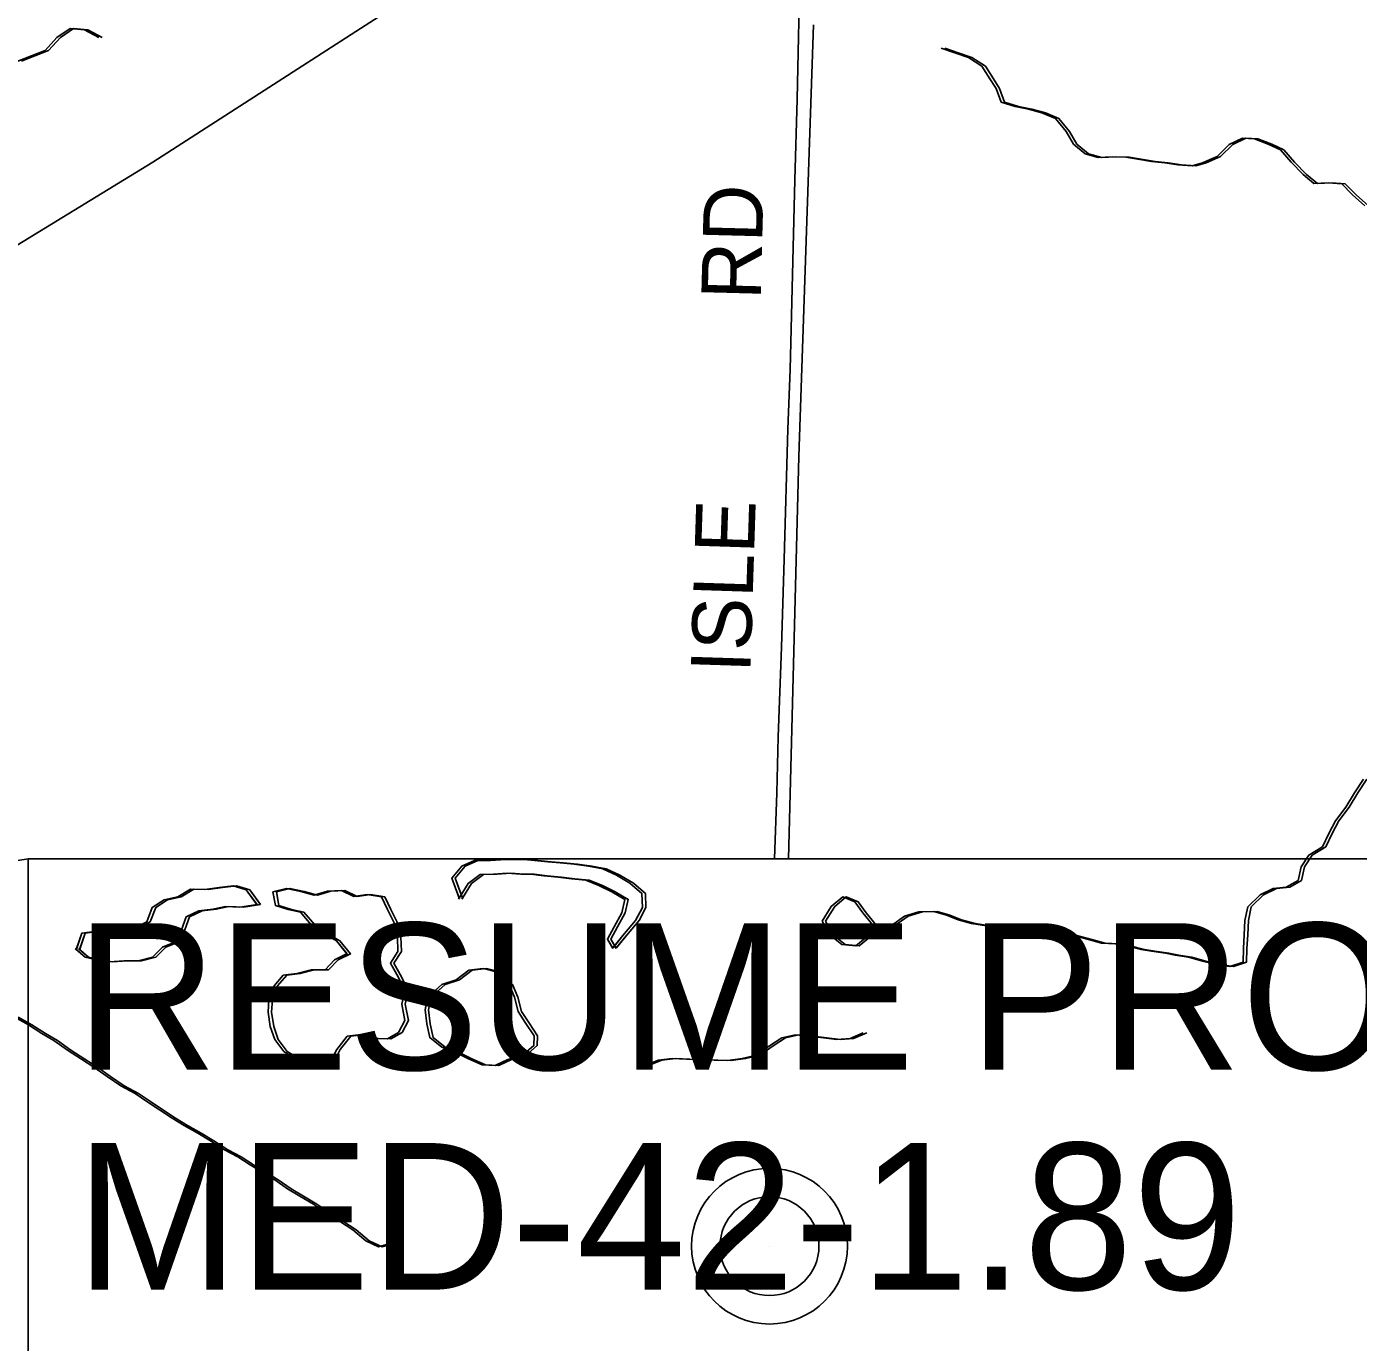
# Model space of a CAD drawing. Extents: x 0 to 34, y 0 to 22.
# Drawn here: x 17.627 to 18.899, y 4.78 to 6.037 of the extents above; entities that cross this region are included whole.
import ezdxf

# ---------------------------------------------------------------- set-up
doc = ezdxf.new("R2010")
doc.units = 0
for name, color, linetype in [('GM_X_Minor_Lake', 7, 'Continuous'), ('GM_X_Minor_River', 7, 'Continuous'), ('GM_X_Rail_Line', 7, 'Continuous'), ('GM_X_Township_Road', 7, 'Continuous'), ('GM_X_Township_Road_Text', 7, 'Continuous'), ('GM_X_Unincorporated', 7, 'Continuous'), ('GM_X_Unincorporated_Location', 7, 'Continuous'), ('SH_Text', 7, 'Continuous')]:
    doc.layers.add(name, color=color, linetype=linetype)

msp = doc.modelspace()

# ---------------------------------------------------------------- linework, layer by layer
at = {"layer": 'GM_X_Minor_Lake'}
for points in [[(18.187, 5.1563), (18.1983, 5.1702), (18.2089, 5.1828), (18.2154, 5.1953), (18.2149, 5.2086), (18.2035, 5.2185), (18.1905, 5.226), (18.1775, 5.2321), (18.1638, 5.2347), (18.1501, 5.2366), (18.1368, 5.2377), (18.125, 5.2388), (18.1155, 5.2399), (18.1026, 5.241), (18.0889, 5.241), (18.0767, 5.2406), (18.0672, 5.2401), (18.055, 5.2401), (18.0428, 5.2348), (18.0334, 5.2233), (18.0404, 5.2041)], [(18.1871, 5.1565), (18.1983, 5.1702), (18.2089, 5.1828), (18.2154, 5.1953), (18.2149, 5.2086), (18.2035, 5.2185), (18.1905, 5.226), (18.1775, 5.2321), (18.1638, 5.2347), (18.1501, 5.2366), (18.1368, 5.2377), (18.125, 5.2388), (18.1155, 5.2399), (18.1026, 5.241), (18.0889, 5.241), (18.0767, 5.2406), (18.0672, 5.2401), (18.055, 5.2401), (18.0428, 5.2348), (18.0334, 5.2233), (18.0406, 5.2035)], [(18.1902, 5.1563), (18.2016, 5.1702), (18.2122, 5.1828), (18.2186, 5.1953), (18.2182, 5.2086), (18.2067, 5.2185), (18.1938, 5.226), (18.1808, 5.2321), (18.1671, 5.2347), (18.1534, 5.2366), (18.1401, 5.2377), (18.1283, 5.2388), (18.1188, 5.2399), (18.1058, 5.241), (18.0921, 5.241), (18.0799, 5.2406), (18.0704, 5.2401), (18.0583, 5.2401), (18.0461, 5.2348), (18.0366, 5.2233), (18.0436, 5.2041)], [(18.1904, 5.1565), (18.2016, 5.1702), (18.2122, 5.1828), (18.2186, 5.1953), (18.2182, 5.2086), (18.2067, 5.2185), (18.1938, 5.226), (18.1808, 5.2321), (18.1671, 5.2347), (18.1534, 5.2366), (18.1401, 5.2377), (18.1283, 5.2388), (18.1188, 5.2399), (18.1058, 5.241), (18.0921, 5.241), (18.0799, 5.2406), (18.0704, 5.2401), (18.0583, 5.2401), (18.0461, 5.2348), (18.0366, 5.2233), (18.0439, 5.2035)], [(18.0398, 5.2031), (18.049, 5.2181), (18.0604, 5.2268), (18.0733, 5.2269), (18.0862, 5.228), (18.0992, 5.2269), (18.1087, 5.227), (18.1213, 5.2255), (18.135, 5.224), (18.1475, 5.2225), (18.1612, 5.2214), (18.1738, 5.2161), (18.186, 5.2101), (18.1986, 5.2029), (18.1956, 5.19), (18.1884, 5.1767), (18.182, 5.1649), (18.1871, 5.156)], [(18.0404, 5.2041), (18.049, 5.2181), (18.0604, 5.2268), (18.0733, 5.2269), (18.0862, 5.228), (18.0992, 5.2269), (18.1087, 5.227), (18.1213, 5.2255), (18.135, 5.224), (18.1475, 5.2225), (18.1612, 5.2214), (18.1738, 5.2161), (18.186, 5.2101), (18.1986, 5.2029), (18.1956, 5.19), (18.1884, 5.1767), (18.182, 5.1649), (18.187, 5.1563)], [(18.043, 5.2031), (18.0523, 5.2181), (18.0636, 5.2268), (18.0766, 5.2269), (18.0895, 5.228), (18.1024, 5.2269), (18.112, 5.227), (18.1245, 5.2255), (18.1382, 5.224), (18.1508, 5.2225), (18.1645, 5.2214), (18.1771, 5.2161), (18.1893, 5.2101), (18.2018, 5.2029), (18.1989, 5.19), (18.1917, 5.1767), (18.1852, 5.1649), (18.1904, 5.156)], [(18.0436, 5.2041), (18.0523, 5.2181), (18.0636, 5.2268), (18.0766, 5.2269), (18.0895, 5.228), (18.1024, 5.2269), (18.112, 5.227), (18.1245, 5.2255), (18.1382, 5.224), (18.1508, 5.2225), (18.1645, 5.2214), (18.1771, 5.2161), (18.1893, 5.2101), (18.2018, 5.2029), (18.1989, 5.19), (18.1917, 5.1767), (18.1852, 5.1649), (18.1902, 5.1563)], [(17.8474, 5.1981), (17.8371, 5.2122), (17.8245, 5.2159), (17.8112, 5.2144), (17.7975, 5.2124), (17.7838, 5.2128), (17.7717, 5.2055), (17.7587, 5.2025), (17.7474, 5.1952), (17.7421, 5.1815), (17.7307, 5.1758), (17.717, 5.1754), (17.7033, 5.1731), (17.6896, 5.1719), (17.6801, 5.1707), (17.6748, 5.1549)], [(17.847, 5.1985), (17.8371, 5.2122), (17.8245, 5.2159), (17.8112, 5.2144), (17.7975, 5.2124), (17.7838, 5.2128), (17.7717, 5.2055), (17.7587, 5.2025), (17.7474, 5.1952), (17.7421, 5.1815), (17.7307, 5.1758), (17.717, 5.1754), (17.7033, 5.1731), (17.6896, 5.1719), (17.6801, 5.1707), (17.6749, 5.1554)], [(17.8506, 5.1981), (17.8404, 5.2122), (17.8278, 5.2159), (17.8145, 5.2144), (17.8008, 5.2124), (17.7871, 5.2128), (17.7749, 5.2055), (17.762, 5.2025), (17.7506, 5.1952), (17.7453, 5.1815), (17.734, 5.1758), (17.7203, 5.1754), (17.7066, 5.1731), (17.6929, 5.1719), (17.6834, 5.1707), (17.678, 5.1549)], [(17.8503, 5.1985), (17.8404, 5.2122), (17.8278, 5.2159), (17.8145, 5.2144), (17.8008, 5.2124), (17.7871, 5.2128), (17.7749, 5.2055), (17.762, 5.2025), (17.7506, 5.1952), (17.7453, 5.1815), (17.734, 5.1758), (17.7203, 5.1754), (17.7066, 5.1731), (17.6929, 5.1719), (17.6834, 5.1707), (17.6782, 5.1554)], [(17.9855, 5.1028), (17.9885, 5.1157), (17.9824, 5.1282), (17.9747, 5.1419), (17.9819, 5.1533), (17.9815, 5.167), (17.9784, 5.1806), (17.9718, 5.1932), (17.9661, 5.2053), (17.9524, 5.2075), (17.9398, 5.2056), (17.928, 5.2113), (17.9147, 5.2109), (17.9018, 5.207), (17.8892, 5.2104), (17.8755, 5.2134), (17.8626, 5.21), (17.8649, 5.1971), (17.8771, 5.1933), (17.8889, 5.1907), (17.8992, 5.1785), (17.9111, 5.1702), (17.9233, 5.1634), (17.9332, 5.151)], [(17.9855, 5.1028), (17.9885, 5.1157), (17.9824, 5.1282), (17.9747, 5.1419), (17.9819, 5.1533), (17.9815, 5.167), (17.9784, 5.1806), (17.9718, 5.1932), (17.9661, 5.2053), (17.9524, 5.2075), (17.9398, 5.2056), (17.928, 5.2113), (17.9147, 5.2109), (17.9018, 5.207), (17.8892, 5.2104), (17.8755, 5.2134), (17.8626, 5.21), (17.8649, 5.1971), (17.8771, 5.1933), (17.8889, 5.1907), (17.8992, 5.1785), (17.9111, 5.1702), (17.9233, 5.1634), (17.9333, 5.151)], [(17.9888, 5.1028), (17.9918, 5.1157), (17.9856, 5.1282), (17.978, 5.1419), (17.9852, 5.1533), (17.9847, 5.167), (17.9816, 5.1806), (17.9751, 5.1932), (17.9694, 5.2053), (17.9557, 5.2075), (17.9431, 5.2056), (17.9313, 5.2113), (17.918, 5.2109), (17.9051, 5.207), (17.8925, 5.2104), (17.8788, 5.2134), (17.8659, 5.21), (17.8682, 5.1971), (17.8804, 5.1933), (17.8922, 5.1907), (17.9025, 5.1785), (17.9143, 5.1702), (17.9265, 5.1634), (17.9365, 5.151)], [(17.9888, 5.1028), (17.9918, 5.1157), (17.9856, 5.1282), (17.978, 5.1419), (17.9852, 5.1533), (17.9847, 5.167), (17.9816, 5.1806), (17.9751, 5.1932), (17.9694, 5.2053), (17.9557, 5.2075), (17.9431, 5.2056), (17.9313, 5.2113), (17.918, 5.2109), (17.9051, 5.207), (17.8925, 5.2104), (17.8788, 5.2134), (17.8659, 5.21), (17.8682, 5.1971), (17.8804, 5.1933), (17.8922, 5.1907), (17.9025, 5.1785), (17.9143, 5.1702), (17.9265, 5.1634), (17.9366, 5.151)], [(18.4384, 5.1744), (18.4258, 5.1902), (18.4181, 5.2005), (18.4067, 5.2054), (18.3957, 5.1962), (18.387, 5.182)], [(18.4384, 5.1744), (18.4258, 5.1902), (18.4181, 5.2005), (18.4067, 5.2054), (18.3957, 5.1962), (18.3871, 5.182)], [(18.4417, 5.1744), (18.429, 5.1902), (18.4214, 5.2005), (18.41, 5.2054), (18.399, 5.1962), (18.3903, 5.182)], [(18.4417, 5.1744), (18.429, 5.1902), (18.4214, 5.2005), (18.41, 5.2054), (18.399, 5.1962), (18.3903, 5.182)], [(17.6737, 5.1559), (17.6832, 5.1476), (17.6969, 5.1446), (17.7065, 5.1434), (17.7201, 5.1442), (17.7338, 5.1443), (17.7475, 5.1477), (17.757, 5.1573), (17.7688, 5.1622), (17.7752, 5.174), (17.7797, 5.1862), (17.7919, 5.1919), (17.8052, 5.1935), (17.8174, 5.1962), (17.8311, 5.1954), (17.8475, 5.1981)], [(17.6748, 5.1549), (17.6832, 5.1476), (17.6969, 5.1446), (17.7065, 5.1434), (17.7201, 5.1442), (17.7338, 5.1443), (17.7475, 5.1477), (17.757, 5.1573), (17.7688, 5.1622), (17.7752, 5.174), (17.7797, 5.1862), (17.7919, 5.1919), (17.8052, 5.1935), (17.8174, 5.1962), (17.8311, 5.1954), (17.8474, 5.1981)], [(17.677, 5.1559), (17.6865, 5.1476), (17.7002, 5.1446), (17.7097, 5.1434), (17.7234, 5.1442), (17.7371, 5.1443), (17.7508, 5.1477), (17.7603, 5.1573), (17.772, 5.1622), (17.7785, 5.174), (17.783, 5.1862), (17.7951, 5.1919), (17.8085, 5.1935), (17.8206, 5.1962), (17.8343, 5.1954), (17.8507, 5.1981)], [(17.678, 5.1549), (17.6865, 5.1476), (17.7002, 5.1446), (17.7097, 5.1434), (17.7234, 5.1442), (17.7371, 5.1443), (17.7508, 5.1477), (17.7603, 5.1573), (17.772, 5.1622), (17.7785, 5.174), (17.783, 5.1862), (17.7951, 5.1919), (17.8085, 5.1935), (17.8206, 5.1962), (17.8343, 5.1954), (17.8506, 5.1981)], [(18.387, 5.1821), (18.3947, 5.1689), (18.4057, 5.1598), (18.419, 5.1587), (18.4388, 5.1748)], [(18.3871, 5.182), (18.3947, 5.1689), (18.4057, 5.1598), (18.419, 5.1587), (18.4384, 5.1744)], [(18.3903, 5.1821), (18.3979, 5.1689), (18.409, 5.1598), (18.4223, 5.1587), (18.4421, 5.1748)], [(18.3903, 5.182), (18.3979, 5.1689), (18.409, 5.1598), (18.4223, 5.1587), (18.4417, 5.1744)], [(17.9335, 5.1512), (17.9214, 5.1452), (17.9123, 5.1356), (17.899, 5.1356), (17.8853, 5.1321), (17.8724, 5.1306), (17.8637, 5.1203), (17.8588, 5.1074), (17.8581, 5.0952), (17.86, 5.0816), (17.8643, 5.069), (17.873, 5.0577), (17.8845, 5.0505), (17.8971, 5.0482), (17.9085, 5.0483), (17.918, 5.0487), (17.9236, 5.0597), (17.9335, 5.0723), (17.9468, 5.0738), (17.9594, 5.0701), (17.9719, 5.0697), (17.9826, 5.0758), (17.9886, 5.0872), (17.9855, 5.1029)], [(17.9332, 5.151), (17.9214, 5.1452), (17.9123, 5.1356), (17.899, 5.1356), (17.8853, 5.1321), (17.8724, 5.1306), (17.8637, 5.1203), (17.8588, 5.1074), (17.8581, 5.0952), (17.86, 5.0816), (17.8643, 5.069), (17.873, 5.0577), (17.8845, 5.0505), (17.8971, 5.0482), (17.9085, 5.0483), (17.918, 5.0487), (17.9236, 5.0597), (17.9335, 5.0723), (17.9468, 5.0738), (17.9594, 5.0701), (17.9719, 5.0697), (17.9826, 5.0758), (17.9886, 5.0872), (17.9855, 5.1028)], [(17.9368, 5.1512), (17.9247, 5.1452), (17.9156, 5.1356), (17.9023, 5.1356), (17.8886, 5.1321), (17.8757, 5.1306), (17.8669, 5.1203), (17.8621, 5.1074), (17.8613, 5.0952), (17.8633, 5.0816), (17.8675, 5.069), (17.8763, 5.0577), (17.8878, 5.0505), (17.9003, 5.0482), (17.9117, 5.0483), (17.9212, 5.0487), (17.9269, 5.0597), (17.9368, 5.0723), (17.9501, 5.0738), (17.9626, 5.0701), (17.9752, 5.0697), (17.9858, 5.0758), (17.9919, 5.0872), (17.9888, 5.1029)], [(17.9365, 5.151), (17.9247, 5.1452), (17.9156, 5.1356), (17.9023, 5.1356), (17.8886, 5.1321), (17.8757, 5.1306), (17.8669, 5.1203), (17.8621, 5.1074), (17.8613, 5.0952), (17.8633, 5.0816), (17.8675, 5.069), (17.8763, 5.0577), (17.8878, 5.0505), (17.9003, 5.0482), (17.9117, 5.0483), (17.9212, 5.0487), (17.9269, 5.0597), (17.9368, 5.0723), (17.9501, 5.0738), (17.9626, 5.0701), (17.9752, 5.0697), (17.9858, 5.0758), (17.9919, 5.0872), (17.9888, 5.1028)], [(18.0755, 5.0445), (18.0869, 5.0499), (18.1006, 5.0537), (18.1116, 5.0633), (18.1119, 5.0727), (18.1035, 5.0853), (18.0966, 5.0959), (18.0932, 5.1095), (18.0882, 5.1217), (18.0771, 5.1334), (18.0634, 5.1368), (18.0497, 5.1353), (18.0375, 5.1261), (18.0239, 5.1215), (18.0092, 5.1086)], [(18.0747, 5.0442), (18.0869, 5.0499), (18.1006, 5.0537), (18.1116, 5.0633), (18.1119, 5.0727), (18.1035, 5.0853), (18.0966, 5.0959), (18.0932, 5.1095), (18.0882, 5.1217), (18.0771, 5.1334), (18.0634, 5.1368), (18.0497, 5.1353), (18.0375, 5.1261), (18.0239, 5.1215), (18.01, 5.1093)], [(18.0788, 5.0445), (18.0902, 5.0499), (18.1039, 5.0537), (18.1149, 5.0633), (18.1152, 5.0727), (18.1068, 5.0853), (18.0999, 5.0959), (18.0964, 5.1095), (18.0914, 5.1217), (18.0804, 5.1334), (18.0666, 5.1368), (18.0529, 5.1353), (18.0408, 5.1261), (18.0271, 5.1215), (18.0125, 5.1086)], [(18.078, 5.0442), (18.0902, 5.0499), (18.1039, 5.0537), (18.1149, 5.0633), (18.1152, 5.0727), (18.1068, 5.0853), (18.0999, 5.0959), (18.0964, 5.1095), (18.0914, 5.1217), (18.0804, 5.1334), (18.0666, 5.1368), (18.0529, 5.1353), (18.0408, 5.1261), (18.0271, 5.1215), (18.0133, 5.1093)], [(18.0102, 5.1105), (18.008, 5.0975), (18.0095, 5.0839), (18.0123, 5.071), (18.0237, 5.0619), (18.0367, 5.057), (18.0492, 5.0505), (18.0622, 5.0449), (18.0748, 5.0442)], [(18.01, 5.1093), (18.008, 5.0975), (18.0095, 5.0839), (18.0123, 5.071), (18.0237, 5.0619), (18.0367, 5.057), (18.0492, 5.0505), (18.0622, 5.0449), (18.0747, 5.0442)], [(18.0135, 5.1105), (18.0112, 5.0975), (18.0128, 5.0839), (18.0155, 5.071), (18.027, 5.0619), (18.0399, 5.057), (18.0525, 5.0505), (18.0655, 5.0449), (18.078, 5.0442)], [(18.0133, 5.1093), (18.0112, 5.0975), (18.0128, 5.0839), (18.0155, 5.071), (18.027, 5.0619), (18.0399, 5.057), (18.0525, 5.0505), (18.0655, 5.0449), (18.078, 5.0442)]]:
    msp.add_lwpolyline(points, dxfattribs=at)
at = {"layer": 'GM_X_Minor_River'}
for points in [[(17.6963, 6.0262), (17.6826, 6.0334), (17.6689, 6.0349), (17.6563, 6.0261), (17.645, 6.0139), (17.6321, 6.0086), (17.6191, 6.0036)], [(17.6996, 6.0262), (17.6858, 6.0334), (17.6721, 6.0349), (17.6596, 6.0261), (17.6482, 6.0139), (17.6353, 6.0086), (17.6224, 6.0036)], [(18.5007, 6.0159), (18.5136, 6.0114), (18.5266, 6.0072), (18.5396, 5.9989), (18.5472, 5.9868), (18.553, 5.9773), (18.558, 5.9644), (18.5713, 5.9602), (18.5839, 5.9576), (18.5968, 5.9542), (18.6098, 5.9489), (18.6201, 5.9364), (18.627, 5.9243), (18.638, 5.9152), (18.6506, 5.9115), (18.6639, 5.9123), (18.6769, 5.9119), (18.6883, 5.91), (18.7016, 5.9078), (18.7142, 5.9063), (18.7267, 5.9044), (18.7404, 5.9037), (18.7503, 5.9064), (18.764, 5.9125), (18.7757, 5.9239), (18.7883, 5.9301), (18.7997, 5.9293), (18.813, 5.9244), (18.8245, 5.9188), (18.8348, 5.907), (18.8462, 5.8953), (18.8566, 5.8866), (18.8702, 5.8874), (18.8832, 5.8863), (18.8935, 5.876), (18.9053, 5.8654)], [(18.504, 6.0159), (18.5169, 6.0114), (18.5299, 6.0072), (18.5428, 5.9989), (18.5505, 5.9868), (18.5562, 5.9773), (18.5612, 5.9644), (18.5746, 5.9602), (18.5871, 5.9576), (18.6001, 5.9542), (18.613, 5.9489), (18.6233, 5.9364), (18.6302, 5.9243), (18.6413, 5.9152), (18.6539, 5.9115), (18.6672, 5.9123), (18.6801, 5.9119), (18.6916, 5.91), (18.7049, 5.9078), (18.7174, 5.9063), (18.73, 5.9044), (18.7437, 5.9037), (18.7536, 5.9064), (18.7673, 5.9125), (18.779, 5.9239), (18.7915, 5.9301), (18.803, 5.9293), (18.8163, 5.9244), (18.8277, 5.9188), (18.8381, 5.907), (18.8495, 5.8953), (18.8598, 5.8866), (18.8735, 5.8874), (18.8865, 5.8863), (18.8968, 5.876), (18.9086, 5.8654)], [(18.904, 5.3176), (18.8953, 5.3047), (18.8869, 5.291), (18.8771, 5.2781), (18.8707, 5.2659)], [(18.9072, 5.3176), (18.8985, 5.3047), (18.8902, 5.291), (18.8804, 5.2781), (18.8739, 5.2659)], [(18.8707, 5.2659), (18.8646, 5.253), (18.8517, 5.2453), (18.8442, 5.2339), (18.8415, 5.221), (18.8301, 5.2145), (18.8176, 5.2133), (18.8051, 5.2072), (18.7933, 5.1958), (18.7907, 5.1829), (18.79, 5.1692), (18.7893, 5.1559), (18.7889, 5.143), (18.7764, 5.1388), (18.7635, 5.1406), (18.7501, 5.144), (18.7368, 5.1478), (18.7242, 5.1496), (18.7147, 5.1515), (18.7014, 5.1534), (18.6915, 5.1549), (18.6789, 5.1582), (18.6667, 5.1605), (18.6538, 5.1612), (18.6412, 5.1646), (18.6268, 5.1684), (18.6134, 5.1691), (18.6013, 5.1706), (18.5917, 5.1732), (18.5788, 5.1747), (18.5666, 5.1754), (18.5563, 5.1746), (18.5438, 5.1776), (18.5297, 5.1799), (18.5167, 5.1833), (18.5057, 5.1878), (18.4935, 5.1915), (18.4794, 5.1911), (18.4657, 5.1869), (18.4532, 5.1781), (18.4395, 5.1747)], [(18.8739, 5.2659), (18.8679, 5.253), (18.855, 5.2453), (18.8474, 5.2339), (18.8448, 5.221), (18.8334, 5.2145), (18.8209, 5.2133), (18.8083, 5.2072), (18.7966, 5.1958), (18.794, 5.1829), (18.7933, 5.1692), (18.7925, 5.1559), (18.7922, 5.143), (18.7797, 5.1388), (18.7667, 5.1406), (18.7534, 5.144), (18.7401, 5.1478), (18.7275, 5.1496), (18.718, 5.1515), (18.7047, 5.1534), (18.6948, 5.1549), (18.6822, 5.1582), (18.67, 5.1605), (18.6571, 5.1612), (18.6445, 5.1646), (18.63, 5.1684), (18.6167, 5.1691), (18.6045, 5.1706), (18.595, 5.1732), (18.5821, 5.1747), (18.5699, 5.1754), (18.5596, 5.1746), (18.547, 5.1776), (18.533, 5.1799), (18.52, 5.1833), (18.509, 5.1878), (18.4968, 5.1915), (18.4827, 5.1911), (18.469, 5.1869), (18.4565, 5.1781), (18.4428, 5.1747)], [(17.9765, 4.8748), (17.9635, 4.871), (17.9513, 4.8767), (17.9387, 4.8873), (17.9262, 4.8956), (17.9136, 4.9035), (17.9014, 4.9119), (17.8884, 4.9194), (17.8766, 4.9266), (17.8644, 4.9349), (17.8529, 4.9421), (17.8407, 4.9493), (17.8289, 4.9569), (17.8163, 4.9637), (17.803, 4.9724), (17.7908, 4.9796), (17.7778, 4.9871), (17.7664, 4.9939), (17.7542, 5.0019), (17.7423, 5.0098), (17.7309, 5.0174), (17.7172, 5.0249), (17.7042, 5.0336), (17.6916, 5.0427), (17.6798, 5.0503), (17.6664, 5.059), (17.6535, 5.0681), (17.642, 5.0749), (17.6291, 5.0832), (17.6161, 5.0904)], [(17.9797, 4.8748), (17.9668, 4.871), (17.9546, 4.8767), (17.942, 4.8873), (17.9294, 4.8956), (17.9168, 4.9035), (17.9046, 4.9119), (17.8917, 4.9194), (17.8799, 4.9266), (17.8676, 4.9349), (17.8562, 4.9421), (17.844, 4.9493), (17.8322, 4.9569), (17.8196, 4.9637), (17.8062, 4.9724), (17.794, 4.9796), (17.7811, 4.9871), (17.7696, 4.9939), (17.7574, 5.0019), (17.7456, 5.0098), (17.7342, 5.0174), (17.7204, 5.0249), (17.7075, 5.0336), (17.6949, 5.0427), (17.6831, 5.0503), (17.6697, 5.059), (17.6567, 5.0681), (17.6453, 5.0749), (17.6323, 5.0832), (17.6194, 5.0904)], [(18.4262, 5.0755), (18.4137, 5.0702), (18.4011, 5.069), (18.3882, 5.0708), (18.3752, 5.0723), (18.3615, 5.0734), (18.3486, 5.0707), (18.3368, 5.0631), (18.3243, 5.054), (18.3106, 5.0509), (18.2969, 5.0489), (18.284, 5.0493), (18.2707, 5.05), (18.2574, 5.0504), (18.2437, 5.0511), (18.2307, 5.0495), (18.2178, 5.0442)], [(18.4295, 5.0755), (18.4169, 5.0702), (18.4044, 5.069), (18.3914, 5.0708), (18.3785, 5.0723), (18.3648, 5.0734), (18.3519, 5.0707), (18.3401, 5.0631), (18.3276, 5.054), (18.3139, 5.0509), (18.3002, 5.0489), (18.2873, 5.0493), (18.2739, 5.05), (18.2606, 5.0504), (18.2469, 5.0511), (18.234, 5.0495), (18.2211, 5.0442)]]:
    msp.add_lwpolyline(points, dxfattribs=at)
at = {"layer": 'GM_X_Rail_Line'}
for points in [[(15.8135, 5.4605), (15.8139, 5.4606), (15.8872, 5.4674), (15.9697, 5.4605), (16.1438, 5.433), (16.5597, 5.3622), (16.6563, 5.3532), (16.7102, 5.353), (16.747, 5.3555), (16.8335, 5.3663), (16.8845, 5.3834), (16.9205, 5.4007), (17.7478, 5.9072), (18.0934, 6.1301), (18.2278, 6.215)], [(18.355, 5.2416), (18.3648, 5.6261), (18.3786, 6.0382)]]:
    msp.add_lwpolyline(points, dxfattribs=at)
at = {"layer": 'GM_X_Township_Road'}
msp.add_lwpolyline([(18.3416, 5.2416), (18.3437, 5.3046), (18.3449, 5.3582), (18.3481, 5.4438), (18.3506, 5.5278), (18.3543, 5.6521), (18.3563, 5.709), (18.361, 5.8902), (18.3631, 5.9673), (18.3643, 6.0269), (18.3648, 6.0416), (18.3653, 6.0584), (18.3659, 6.0804), (18.3673, 6.1261), (18.3682, 6.1548), (18.3703, 6.2226)], dxfattribs=at)
at = {"layer": 'GM_X_Unincorporated'}
for radius in [0.0744, 0.0472]:
    msp.add_circle((18.3367, 4.8717), radius, dxfattribs=at)
at = {"layer": 'GM_X_Unincorporated_Location'}
msp.add_line((18.3367, 4.8717), (18.3367, 4.8717), dxfattribs=at)
at = {"layer": 'SH_Text'}
for points in [[(17.6287, 5.2416), (16.4069, 5.0452), (17.6287, 4.5513)], [(17.6287, 5.2416), (19.3492, 5.2416), (19.3492, 4.5513), (17.6287, 4.5513)]]:
    msp.add_lwpolyline(points, close=True, dxfattribs=at)

# ---------------------------------------------------------------- texts
at = {"layer": 'GM_X_Township_Road_Text'}
for s, rotation, p in [('RD', 88.5184, (18.3283, 5.7752)), ('ISLE', 88.1522, (18.3183, 5.4187))]:
    msp.add_text(s, height=0.05682, rotation=rotation, dxfattribs=at).set_placement(p)
at = {"layer": 'SH_Text'}
for s, p in [('RESUME PROJECT', (17.6742, 5.0402)), ('MED-42-1.89', (17.6742, 4.8302))]:
    msp.add_text(s, height=0.14, dxfattribs=at).set_placement(p)

doc.saveas('drawing.dxf')
